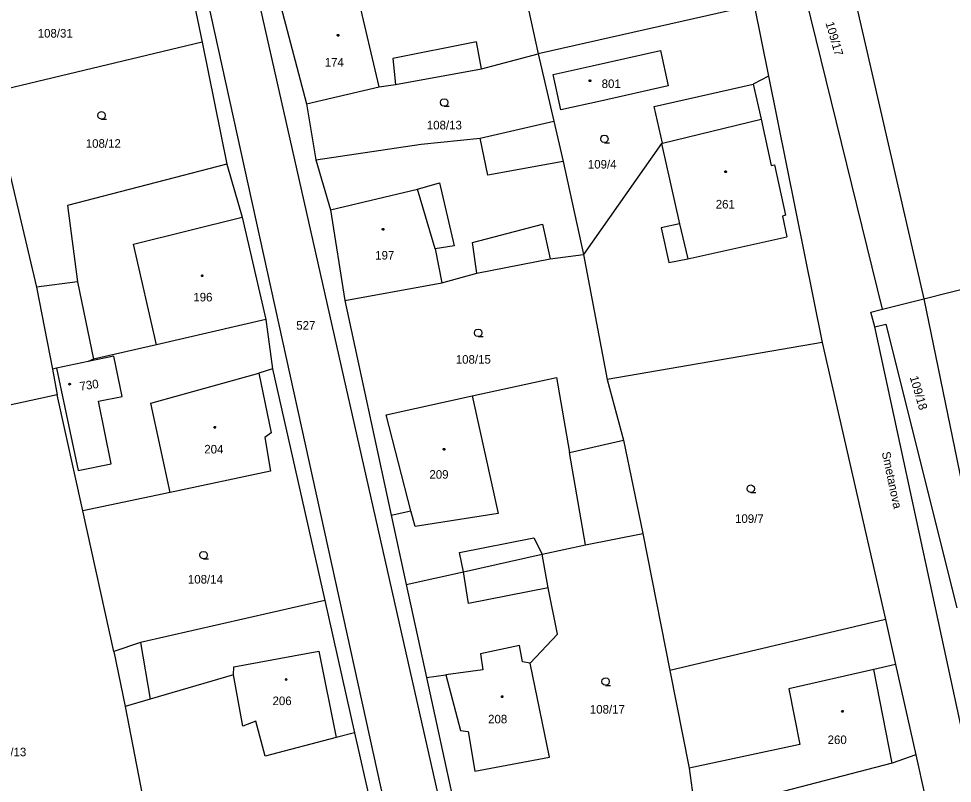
# Model space of a CAD drawing. Extents: x -757994 to -755874, y -1047691 to -1046119.
# Drawn here: x -756609.7 to -756517.2, y -1046994.2 to -1046918.4 of the extents above; entities that cross this region are included whole.
import ezdxf

# ---------------------------------------------------------------- set-up
doc = ezdxf.new("R2010")
doc.units = 0
doc.layers.add('katastrální mapa', color=7, linetype='Continuous')

msp = doc.modelspace()

# ---------------------------------------------------------------- linework, layer by layer
at = {"layer": 'katastrální mapa'}
for p, q in [((-756558.92, -1047036.01), (-756598.91, -1046858.96)), ((-756603.28, -1046860.72), (-756564.51, -1047036.98)), ((-756595.9, -1046899.9), (-756591.53, -1046920.69)), ((-756529.52, -1046904.75), (-756519.99, -1046946.13)), ((-756560.2, -1046912.9), (-756558.23, -1046921.84)), ((-756573.98, -1046925.11), (-756576.26, -1046915.43)), ((-756524.1, -1046947.17), (-756531.78, -1046915.9)), ((-756583.74, -1046917.16), (-756581.2, -1046926.8)), ((-756536.82, -1046917.03), (-756558.23, -1046921.84)), ((-756536.82, -1046917.03), (-756535.4, -1046924.06)), ((-756591.53, -1046920.69), (-756612.56, -1046925.71)), ((-756591.53, -1046920.69), (-756589.08, -1046932.78)), ((-756564.33, -1046920.66), (-756572.64, -1046922.31)), ((-756563.85, -1046923.34), (-756564.33, -1046920.66)), ((-756563.85, -1046923.34), (-756558.23, -1046921.84)), ((-756558.23, -1046921.84), (-756556.68, -1046928.54)), ((-756552.87, -1046923.04), (-756546.11, -1046921.53)), ((-756546.11, -1046921.53), (-756545.32, -1046925.03)), ((-756572.64, -1046922.31), (-756572.36, -1046924.89)), ((-756572.36, -1046924.89), (-756563.85, -1046923.34)), ((-756556.74, -1046923.91), (-756552.87, -1046923.04)), ((-756555.97, -1046927.4), (-756556.74, -1046923.91)), ((-756535.4, -1046924.06), (-756536.9, -1046924.85)), ((-756535.4, -1046924.06), (-756530.08, -1046950.47)), ((-756581.2, -1046926.8), (-756573.98, -1046925.11)), ((-756573.98, -1046925.11), (-756572.36, -1046924.89)), ((-756545.32, -1046925.03), (-756552.06, -1046926.53)), ((-756546.72, -1046927.07), (-756536.9, -1046924.85)), ((-756536.9, -1046924.85), (-756536.1, -1046928.34)), ((-756581.2, -1046926.8), (-756580.28, -1046932.36)), ((-756552.06, -1046926.53), (-756555.97, -1046927.4)), ((-756545.9, -1046930.72), (-756546.72, -1046927.07)), ((-756563.96, -1046930.22), (-756556.68, -1046928.54)), ((-756556.68, -1046928.54), (-756555.73, -1046932.53)), ((-756545.9, -1046930.72), (-756536.1, -1046928.34)), ((-756580.28, -1046932.36), (-756569.81, -1046930.82)), ((-756569.81, -1046930.82), (-756563.96, -1046930.22)), ((-756563.22, -1046933.86), (-756563.96, -1046930.22)), ((-756546.01, -1046930.75), (-756553.73, -1046941.74)), ((-756546.01, -1046930.75), (-756545.9, -1046930.72)), ((-756546.01, -1046930.75), (-756544.22, -1046938.69)), ((-756610.99, -1046932.1), (-756607.95, -1046944.99)), ((-756589.08, -1046932.78), (-756604.88, -1046936.89)), ((-756589.08, -1046932.78), (-756587.58, -1046938.04)), ((-756580.28, -1046932.36), (-756578.8, -1046937.3)), ((-756555.73, -1046932.53), (-756563.22, -1046933.86)), ((-756555.73, -1046932.53), (-756553.73, -1046941.74)), ((-756570.2, -1046935.28), (-756568, -1046934.65)), ((-756568, -1046934.65), (-756566.54, -1046940.87)), ((-756578.8, -1046937.3), (-756570.2, -1046935.28)), ((-756568.44, -1046941.19), (-756570.2, -1046935.28)), ((-756604.88, -1046936.89), (-756603.91, -1046944.44)), ((-756578.8, -1046937.3), (-756577.4, -1046946.3)), ((-756598.35, -1046940.7), (-756587.58, -1046938.04)), ((-756587.58, -1046938.04), (-756585.24, -1046948.18)), ((-756564.72, -1046940.55), (-756557.79, -1046938.73)), ((-756557.79, -1046938.73), (-756557.05, -1046942.18)), ((-756544.22, -1046938.69), (-756543.37, -1046942.16)), ((-756543.37, -1046942.16), (-756533.57, -1046939.98)), ((-756596.05, -1046950.7), (-756598.35, -1046940.7)), ((-756566.54, -1046940.87), (-756568.44, -1046941.19)), ((-756568.44, -1046941.19), (-756567.77, -1046944.56)), ((-756564.3, -1046943.58), (-756564.72, -1046940.55)), ((-756519.99, -1046946.13), (-756498.86, -1046940.78)), ((-756564.3, -1046943.58), (-756557.05, -1046942.18)), ((-756557.05, -1046942.18), (-756553.73, -1046941.74)), ((-756553.73, -1046941.74), (-756551.37, -1046954.12)), ((-756567.77, -1046944.56), (-756564.3, -1046943.58)), ((-756603.91, -1046944.44), (-756607.95, -1046944.99)), ((-756603.91, -1046944.44), (-756602.3, -1046952.11)), ((-756577.4, -1046946.3), (-756567.77, -1046944.56)), ((-756607.95, -1046944.99), (-756606.36, -1046953.1)), ((-756577.4, -1046946.3), (-756572.79, -1046967.57)), ((-756524.1, -1046947.17), (-756519.99, -1046946.13)), ((-756519.99, -1046946.13), (-756513.83, -1046976.15)), ((-756525.24, -1046947.46), (-756524.1, -1046947.17)), ((-756524.83, -1046948.9), (-756525.24, -1046947.46)), ((-756585.24, -1046948.18), (-756596.05, -1046950.7)), ((-756585.24, -1046948.18), (-756584.55, -1046953.07)), ((-756524.83, -1046948.9), (-756523.74, -1046948.63)), ((-756523.74, -1046948.63), (-756516.72, -1046976.75)), ((-756515.68, -1046991.31), (-756524.83, -1046948.9)), ((-756530.08, -1046950.47), (-756551.37, -1046954.12)), ((-756530.08, -1046950.47), (-756523.8, -1046977.93)), ((-756596.05, -1046950.7), (-756602.3, -1046952.11)), ((-756602.83, -1046952.36), (-756605.97, -1046953.02)), ((-756600.29, -1046951.83), (-756602.83, -1046952.36)), ((-756602.3, -1046952.11), (-756602.83, -1046952.36)), ((-756599.47, -1046955.8), (-756600.29, -1046951.83)), ((-756605.97, -1046953.02), (-756606.36, -1046953.1)), ((-756606.36, -1046953.1), (-756605.91, -1046955.64)), ((-756605.97, -1046953.02), (-756603.84, -1046963.16)), ((-756584.55, -1046953.07), (-756585.92, -1046953.49)), ((-756584.55, -1046953.07), (-756579.37, -1046976.03)), ((-756596.63, -1046956.46), (-756585.92, -1046953.49)), ((-756585.92, -1046953.49), (-756584.68, -1046959.42)), ((-756564.78, -1046955.76), (-756556.4, -1046953.92)), ((-756556.4, -1046953.92), (-756555.11, -1046961.37)), ((-756551.37, -1046954.12), (-756549.78, -1046960.14)), ((-756605.91, -1046955.64), (-756629.47, -1046960.81)), ((-756603.37, -1046967.15), (-756605.91, -1046955.64)), ((-756601.83, -1046956.28), (-756599.47, -1046955.8)), ((-756573.31, -1046957.63), (-756564.78, -1046955.76)), ((-756564.78, -1046955.76), (-756562.2, -1046967.4)), ((-756600.55, -1046962.48), (-756601.83, -1046956.28)), ((-756594.7, -1046965.32), (-756596.63, -1046956.46)), ((-756570.84, -1046967.14), (-756573.31, -1046957.63)), ((-756584.68, -1046959.42), (-756585.31, -1046959.86)), ((-756585.31, -1046959.86), (-756584.76, -1046963.22)), ((-756555.11, -1046961.37), (-756549.78, -1046960.14)), ((-756549.78, -1046960.14), (-756547.84, -1046969.39)), ((-756553.52, -1046970.53), (-756555.11, -1046961.37)), ((-756603.84, -1046963.16), (-756600.55, -1046962.48)), ((-756584.76, -1046963.22), (-756594.7, -1046965.32)), ((-756594.7, -1046965.32), (-756603.37, -1046967.15)), ((-756600.29, -1046981.08), (-756603.37, -1046967.15)), ((-756572.79, -1046967.57), (-756570.84, -1046967.14)), ((-756570.43, -1046968.71), (-756570.84, -1046967.14)), ((-756572.79, -1046967.57), (-756571.3, -1046974.44)), ((-756562.2, -1046967.4), (-756570.43, -1046968.71)), ((-756566.02, -1046971.27), (-756558.64, -1046969.81)), ((-756558.64, -1046969.81), (-756557.82, -1046971.45)), ((-756553.52, -1046970.53), (-756547.84, -1046969.39)), ((-756547.84, -1046969.39), (-756545.17, -1046982.96)), ((-756557.82, -1046971.45), (-756553.52, -1046970.53)), ((-756565.62, -1046973.18), (-756566.02, -1046971.27)), ((-756565.62, -1046973.18), (-756557.82, -1046971.45)), ((-756557.22, -1046974.78), (-756557.82, -1046971.45)), ((-756571.3, -1046974.44), (-756565.62, -1046973.18)), ((-756565.13, -1046976.33), (-756565.62, -1046973.18)), ((-756571.3, -1046974.44), (-756569.3, -1046983.67)), ((-756557.22, -1046974.78), (-756565.13, -1046976.33)), ((-756556.3, -1046979.37), (-756557.22, -1046974.78)), ((-756579.37, -1046976.03), (-756597.66, -1046980.2)), ((-756579.37, -1046976.03), (-756576.42, -1046989.14)), ((-756523.8, -1046977.93), (-756545.17, -1046982.96)), ((-756523.8, -1046977.93), (-756522.8, -1046982.38)), ((-756559.01, -1046982.24), (-756556.3, -1046979.37)), ((-756597.66, -1046980.2), (-756600.29, -1046981.08)), ((-756600.29, -1046981.08), (-756599.18, -1046986.55)), ((-756597.66, -1046980.2), (-756596.7, -1046985.82)), ((-756588.4, -1046982.6), (-756579.97, -1046981.06)), ((-756579.97, -1046981.06), (-756578.26, -1046989.62)), ((-756560.07, -1046980.49), (-756563.93, -1046981.31)), ((-756559.77, -1046982.11), (-756560.07, -1046980.49)), ((-756563.93, -1046981.31), (-756563.72, -1046982.89)), ((-756588.43, -1046983.39), (-756588.4, -1046982.6)), ((-756563.72, -1046982.89), (-756567.38, -1046983.4)), ((-756559.01, -1046982.24), (-756559.77, -1046982.11)), ((-756557.1, -1046991.57), (-756559.01, -1046982.24)), ((-756524.95, -1046982.87), (-756533.36, -1046984.8)), ((-756522.8, -1046982.38), (-756524.95, -1046982.87)), ((-756523.13, -1046992.16), (-756524.95, -1046982.87)), ((-756522.8, -1046982.38), (-756520.79, -1046991.33)), ((-756588.43, -1046983.39), (-756596.7, -1046985.82)), ((-756587.49, -1046988.48), (-756588.43, -1046983.39)), ((-756569.3, -1046983.67), (-756567.38, -1046983.4)), ((-756569.3, -1046983.67), (-756565.48, -1047001.26)), ((-756567.38, -1046983.4), (-756565.91, -1046988.9)), ((-756545.17, -1046982.96), (-756543.26, -1046992.64)), ((-756533.36, -1046984.8), (-756532.27, -1046990.31)), ((-756596.7, -1046985.82), (-756599.18, -1046986.55)), ((-756599.18, -1046986.55), (-756596.57, -1046999.9)), ((-756586.21, -1046988), (-756587.49, -1046988.48)), ((-756585.3, -1046991.46), (-756586.21, -1046988)), ((-756576.42, -1046989.14), (-756578.26, -1046989.62)), ((-756576.42, -1046989.14), (-756573.2, -1047003.41)), ((-756565.91, -1046988.9), (-756565.17, -1046989.03)), ((-756565.17, -1046989.03), (-756564.49, -1046992.95)), ((-756578.26, -1046989.62), (-756585.3, -1046991.46)), ((-756532.27, -1046990.31), (-756543.26, -1046992.64)), ((-756564.49, -1046992.95), (-756557.1, -1046991.57)), ((-756523.13, -1046992.16), (-756535.59, -1046995.39)), ((-756520.79, -1046991.33), (-756523.13, -1046992.16)), ((-756520.79, -1046991.33), (-756519.88, -1046995.35)), ((-756543.26, -1046992.64), (-756542.71, -1046996.67))]:
    msp.add_line(p, q, dxfattribs=at)
for points in [[(-756578.07, -1046919.925), (-756578.02, -1046919.935), (-756577.995, -1046919.98), (-756577.985, -1046920.01), (-756577.995, -1046920.055), (-756578.035, -1046920.09), (-756578.07, -1046920.095), (-756578.115, -1046920.08), (-756578.145, -1046920.05), (-756578.155, -1046920.01), (-756578.145, -1046919.965), (-756578.105, -1046919.93)], [(-756553.08, -1046924.425), (-756553.03, -1046924.435), (-756553.005, -1046924.48), (-756552.995, -1046924.51), (-756553.005, -1046924.555), (-756553.045, -1046924.59), (-756553.08, -1046924.595), (-756553.125, -1046924.58), (-756553.155, -1046924.55), (-756553.165, -1046924.51), (-756553.155, -1046924.465), (-756553.115, -1046924.43)], [(-756539.63, -1046933.455), (-756539.58, -1046933.465), (-756539.555, -1046933.51), (-756539.545, -1046933.54), (-756539.555, -1046933.585), (-756539.595, -1046933.62), (-756539.63, -1046933.625), (-756539.675, -1046933.61), (-756539.705, -1046933.58), (-756539.715, -1046933.54), (-756539.705, -1046933.495), (-756539.665, -1046933.46)], [(-756573.6, -1046939.155), (-756573.55, -1046939.165), (-756573.525, -1046939.21), (-756573.515, -1046939.24), (-756573.525, -1046939.285), (-756573.565, -1046939.32), (-756573.6, -1046939.325), (-756573.645, -1046939.31), (-756573.675, -1046939.28), (-756573.685, -1046939.24), (-756573.675, -1046939.195), (-756573.635, -1046939.16)], [(-756591.53, -1046943.765), (-756591.48, -1046943.775), (-756591.455, -1046943.82), (-756591.445, -1046943.85), (-756591.455, -1046943.895), (-756591.495, -1046943.93), (-756591.53, -1046943.935), (-756591.575, -1046943.92), (-756591.605, -1046943.89), (-756591.615, -1046943.85), (-756591.605, -1046943.805), (-756591.565, -1046943.77)], [(-756604.68, -1046954.505), (-756604.63, -1046954.515), (-756604.605, -1046954.56), (-756604.595, -1046954.59), (-756604.605, -1046954.635), (-756604.645, -1046954.67), (-756604.68, -1046954.675), (-756604.725, -1046954.66), (-756604.755, -1046954.63), (-756604.765, -1046954.59), (-756604.755, -1046954.545), (-756604.715, -1046954.51)], [(-756590.28, -1046958.785), (-756590.23, -1046958.795), (-756590.205, -1046958.84), (-756590.195, -1046958.87), (-756590.205, -1046958.915), (-756590.245, -1046958.95), (-756590.28, -1046958.955), (-756590.325, -1046958.94), (-756590.355, -1046958.91), (-756590.365, -1046958.87), (-756590.355, -1046958.825), (-756590.315, -1046958.79)], [(-756567.56, -1046960.955), (-756567.51, -1046960.965), (-756567.485, -1046961.01), (-756567.475, -1046961.04), (-756567.485, -1046961.085), (-756567.525, -1046961.12), (-756567.56, -1046961.125), (-756567.605, -1046961.11), (-756567.635, -1046961.08), (-756567.645, -1046961.04), (-756567.635, -1046960.995), (-756567.595, -1046960.96)], [(-756583.21, -1046983.775), (-756583.16, -1046983.785), (-756583.135, -1046983.83), (-756583.125, -1046983.86), (-756583.135, -1046983.905), (-756583.175, -1046983.94), (-756583.21, -1046983.945), (-756583.255, -1046983.93), (-756583.285, -1046983.9), (-756583.295, -1046983.86), (-756583.285, -1046983.815), (-756583.245, -1046983.78)], [(-756561.79, -1046985.485), (-756561.74, -1046985.495), (-756561.715, -1046985.54), (-756561.705, -1046985.57), (-756561.715, -1046985.615), (-756561.755, -1046985.65), (-756561.79, -1046985.655), (-756561.835, -1046985.64), (-756561.865, -1046985.61), (-756561.875, -1046985.57), (-756561.865, -1046985.525), (-756561.825, -1046985.49)], [(-756528.05, -1046986.935), (-756528, -1046986.945), (-756527.975, -1046986.99), (-756527.965, -1046987.02), (-756527.975, -1046987.065), (-756528.015, -1046987.1), (-756528.05, -1046987.105), (-756528.095, -1046987.09), (-756528.125, -1046987.06), (-756528.135, -1046987.02), (-756528.125, -1046986.975), (-756528.085, -1046986.94)]]:
    msp.add_lwpolyline(points, close=True, dxfattribs=at)
for points in [[(-756567.54, -1046927.04), (-756567.73, -1046926.99), (-756567.865, -1046926.855), (-756567.915, -1046926.67), (-756567.865, -1046926.485), (-756567.73, -1046926.35), (-756567.545, -1046926.3), (-756567.36, -1046926.35), (-756567.225, -1046926.485), (-756567.175, -1046926.675), (-756567.225, -1046926.865), (-756567.36, -1046927), (-756567.55, -1046927.05), (-756567.05, -1046927.05)], [(-756601.51, -1046928.32), (-756601.7, -1046928.27), (-756601.835, -1046928.135), (-756601.885, -1046927.95), (-756601.835, -1046927.765), (-756601.7, -1046927.63), (-756601.515, -1046927.58), (-756601.33, -1046927.63), (-756601.195, -1046927.765), (-756601.145, -1046927.955), (-756601.195, -1046928.145), (-756601.33, -1046928.28), (-756601.52, -1046928.33), (-756601.02, -1046928.33)], [(-756536.1, -1046928.34), (-756535.11, -1046932.93), (-756534.8, -1046932.86), (-756533.7, -1046937.85), (-756534.01, -1046937.93), (-756533.57, -1046939.98)], [(-756551.65, -1046930.65), (-756551.84, -1046930.6), (-756551.975, -1046930.465), (-756552.025, -1046930.28), (-756551.975, -1046930.095), (-756551.84, -1046929.96), (-756551.655, -1046929.91), (-756551.47, -1046929.96), (-756551.335, -1046930.095), (-756551.285, -1046930.285), (-756551.335, -1046930.475), (-756551.47, -1046930.61), (-756551.66, -1046930.66), (-756551.16, -1046930.66)], [(-756544.22, -1046938.69), (-756546.04, -1046939.1), (-756545.26, -1046942.53), (-756543.37, -1046942.16)], [(-756564.17, -1046949.87), (-756564.36, -1046949.82), (-756564.495, -1046949.685), (-756564.545, -1046949.5), (-756564.495, -1046949.315), (-756564.36, -1046949.18), (-756564.175, -1046949.13), (-756563.99, -1046949.18), (-756563.855, -1046949.315), (-756563.805, -1046949.505), (-756563.855, -1046949.695), (-756563.99, -1046949.83), (-756564.18, -1046949.88), (-756563.68, -1046949.88)], [(-756537.14, -1046965.32), (-756537.33, -1046965.27), (-756537.465, -1046965.135), (-756537.515, -1046964.95), (-756537.465, -1046964.765), (-756537.33, -1046964.63), (-756537.145, -1046964.58), (-756536.96, -1046964.63), (-756536.825, -1046964.765), (-756536.775, -1046964.955), (-756536.825, -1046965.145), (-756536.96, -1046965.28), (-756537.15, -1046965.33), (-756536.65, -1046965.33)], [(-756591.4, -1046971.9), (-756591.59, -1046971.85), (-756591.725, -1046971.715), (-756591.775, -1046971.53), (-756591.725, -1046971.345), (-756591.59, -1046971.21), (-756591.405, -1046971.16), (-756591.22, -1046971.21), (-756591.085, -1046971.345), (-756591.035, -1046971.535), (-756591.085, -1046971.725), (-756591.22, -1046971.86), (-756591.41, -1046971.91), (-756590.91, -1046971.91)], [(-756551.54, -1046984.43), (-756551.73, -1046984.38), (-756551.865, -1046984.245), (-756551.915, -1046984.06), (-756551.865, -1046983.875), (-756551.73, -1046983.74), (-756551.545, -1046983.69), (-756551.36, -1046983.74), (-756551.225, -1046983.875), (-756551.175, -1046984.065), (-756551.225, -1046984.255), (-756551.36, -1046984.39), (-756551.55, -1046984.44), (-756551.05, -1046984.44)]]:
    msp.add_lwpolyline(points, dxfattribs=at)

# ---------------------------------------------------------------- texts
for s, rotation, p in [('109/17', 286.30701, (-756529.745, -1046918.798)), ('730', 8.42248, (-756603.623, -1046955.233)), ('109/18', 286.30701, (-756521.395, -1046953.898)), ('Smetanova', 282.00983, (-756524.166, -1046961.372))]:
    msp.add_text(s, height=0.85, rotation=rotation, dxfattribs=at).set_placement(p)
for s, p in [('108/31', (-756607.843, -1046920.24)), ('174', (-756579.383, -1046923.11)), ('801', (-756551.931, -1046925.24)), ('108/13', (-756569.263, -1046929.34)), ('108/12', (-756603.077, -1046931.16)), ('109/4', (-756553.296, -1046933.22)), ('261', (-756540.62, -1046937.18)), ('197', (-756574.383, -1046942.24)), ('196', (-756592.413, -1046946.39)), ('527', (-756582.207, -1046949.19)), ('108/15', (-756566.393, -1046952.56)), ('204', (-756591.327, -1046961.46)), ('209', (-756569.007, -1046963.96)), ('109/7', (-756538.706, -1046968.34)), ('108/14', (-756592.95, -1046974.35)), ('206', (-756584.557, -1046986.4)), ('108/17', (-756553.1, -1046987.24)), ('208', (-756563.187, -1046988.21)), ('260', (-756529.527, -1046990.26)), ('107/13', (-756612.45, -1046991.47))]:
    msp.add_text(s, height=0.85, dxfattribs=at).set_placement(p)

doc.saveas('drawing.dxf')
